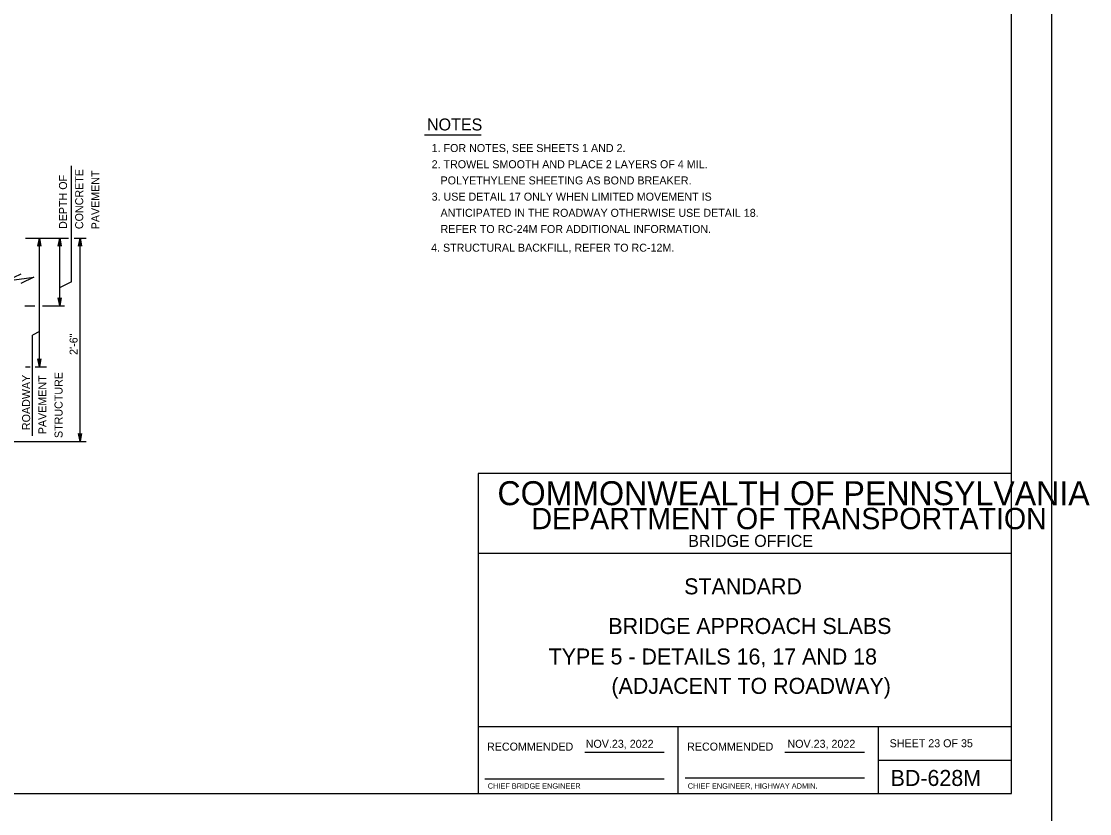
# Model space of a CAD drawing. Extents: x 636530 to 644067, y 294168 to 299122.
# Drawn here: x 641984.6 to 642385, y 295958 to 296255 of the extents above; entities that cross this region are included whole.
import ezdxf

# ---------------------------------------------------------------- set-up
doc = ezdxf.new("R2010")
doc.units = 0
for name, color, linetype in [('1', 7, 'Continuous'), ('DATES', 7, 'Continuous'), ('PLT-BNDY', 7, 'Continuous'), ('SIGNATORY TITLES', 7, 'Continuous')]:
    doc.layers.add(name, color=color, linetype=linetype)

msp = doc.modelspace()

# ---------------------------------------------------------------- linework, layer by layer
at = {"layer": '1'}
for p, q in [((642355.78, 295965.48), (642355.78, 296529.48)), ((642135.71, 296212.46), (642156.95, 296212.46)), ((642003.35, 296157.32), (642003.35, 296200.84)), ((641986.11, 296173.73), (642002.28, 296173.73)), ((641991.32, 296125.47), (641991.32, 296173.73)), ((641998.94, 296148.33), (641998.94, 296173.73)), ((642004.35, 296173.73), (642008.85, 296173.73)), ((642006.56, 296097.53), (642006.56, 296173.73)), ((642003.35, 296157.32), (641999.12, 296155.16)), ((641985.87, 296148.33), (641989.57, 296148.33)), ((641992.52, 296148.33), (642000.74, 296148.33)), ((641991.32, 296138.71), (641988.74, 296137.39)), ((641988.74, 296099.56), (641988.74, 296137.39)), ((641986.11, 296125.47), (641987.8, 296125.47)), ((641989.74, 296125.47), (641994, 296125.47)), ((641913.41, 296097.53), (642008.85, 296097.53)), ((642355.78, 296085.48), (642155.78, 296085.48)), ((642155.78, 296085.48), (642155.78, 295965.48)), ((642355.78, 295965.48), (642355.78, 296085.48)), ((642355.78, 296055.48), (642155.78, 296055.48)), ((642355.78, 295990.48), (642155.78, 295990.48)), ((642230.79, 295965.47), (642230.79, 295990.48)), ((642305.78, 295990.48), (642305.78, 295965.48)), ((642195.75, 295980.98), (642225.51, 295980.98)), ((642270.75, 295980.98), (642300.65, 295980.98)), ((642305.78, 295977.98), (642355.78, 295977.98)), ((642158.28, 295970.98), (642225.51, 295970.98)), ((642233.41, 295971.35), (642300.65, 295971.35)), ((641569.78, 295965.48), (642355.78, 295965.48)), ((642155.78, 295965.48), (642355.78, 295965.48))]:
    msp.add_line(p, q, dxfattribs=at)
for points in [[(641991.32, 296173.73), (641991.87, 296170.75), (641991.72, 296170.98), (641991.52, 296171.1), (641991.32, 296171.13), (641991.12, 296171.1), (641990.92, 296170.98), (641990.76, 296170.75), (641991.32, 296173.73), (641990.92, 296170.98), (641991.12, 296171.1), (641991.32, 296173.73), (641991.32, 296171.13), (641991.52, 296171.1), (641991.32, 296173.73), (641991.72, 296170.98)], [(641998.94, 296173.73), (641999.49, 296170.75), (641999.42, 296170.86), (641999.34, 296170.98), (641999.24, 296171.04), (641999.14, 296171.1), (641999.04, 296171.11), (641998.94, 296171.13), (641998.84, 296171.11), (641998.74, 296171.1), (641998.64, 296171.04), (641998.54, 296170.98), (641998.46, 296170.86), (641998.38, 296170.75), (641998.94, 296173.73), (641998.46, 296170.86), (641998.54, 296170.98), (641998.94, 296173.73), (641998.64, 296171.04), (641998.74, 296171.1), (641998.94, 296173.73), (641998.84, 296171.11), (641998.94, 296171.13), (641998.94, 296173.73), (641999.04, 296171.11), (641999.14, 296171.1), (641998.94, 296173.73), (641999.24, 296171.04), (641999.34, 296170.98), (641998.94, 296173.73), (641999.42, 296170.86)], [(642006.56, 296173.73), (642007.11, 296170.75), (642007.04, 296170.86), (642006.96, 296170.98), (642006.86, 296171.04), (642006.76, 296171.1), (642006.66, 296171.11), (642006.56, 296171.13), (642006.46, 296171.11), (642006.36, 296171.1), (642006.26, 296171.04), (642006.16, 296170.98), (642006.08, 296170.86), (642006, 296170.75), (642006.56, 296173.73), (642006.08, 296170.86), (642006.16, 296170.98), (642006.56, 296173.73), (642006.26, 296171.04), (642006.36, 296171.1), (642006.56, 296173.73), (642006.46, 296171.11), (642006.56, 296171.13), (642006.56, 296173.73), (642006.66, 296171.11), (642006.76, 296171.1), (642006.56, 296173.73), (642006.86, 296171.04), (642006.96, 296170.98), (642006.56, 296173.73), (642007.04, 296170.86)], [(641984.3, 296160.25), (641979.12, 296157.72), (641989.27, 296159.1), (641984.3, 296156.73)], [(641998.94, 296148.33), (641998.38, 296151.31), (641998.54, 296151.08), (641998.74, 296150.97), (641998.94, 296150.93), (641999.14, 296150.97), (641999.34, 296151.08), (641999.49, 296151.31), (641998.94, 296148.33), (641999.34, 296151.08), (641999.14, 296150.97), (641998.94, 296148.33), (641998.94, 296150.93), (641998.74, 296150.97), (641998.94, 296148.33), (641998.54, 296151.08)], [(641991.32, 296125.47), (641990.76, 296128.45), (641990.92, 296128.22), (641991.12, 296128.11), (641991.32, 296128.07), (641991.52, 296128.11), (641991.72, 296128.22), (641991.87, 296128.45), (641991.32, 296125.47), (641991.72, 296128.22), (641991.52, 296128.11), (641991.32, 296125.47), (641991.32, 296128.07), (641991.12, 296128.11), (641991.32, 296125.47), (641990.92, 296128.22)], [(642006.56, 296097.53), (642006, 296100.51), (642006.08, 296100.4), (642006.16, 296100.28), (642006.26, 296100.22), (642006.36, 296100.16), (642006.46, 296100.15), (642006.56, 296100.13), (642006.66, 296100.15), (642006.76, 296100.16), (642006.86, 296100.22), (642006.96, 296100.28), (642007.04, 296100.4), (642007.11, 296100.51), (642006.56, 296097.53), (642007.04, 296100.4), (642006.96, 296100.28), (642006.56, 296097.53), (642006.86, 296100.22), (642006.76, 296100.16), (642006.56, 296097.53), (642006.66, 296100.15), (642006.56, 296100.13), (642006.56, 296097.53), (642006.46, 296100.15), (642006.36, 296100.16), (642006.56, 296097.53), (642006.26, 296100.22), (642006.16, 296100.28), (642006.56, 296097.53), (642006.08, 296100.4)]]:
    msp.add_lwpolyline(points, dxfattribs=at)
at = {"layer": 'PLT-BNDY'}
msp.add_lwpolyline([(641529.78, 296544.48), (642370.78, 296544.48), (642370.78, 295950.48), (641529.78, 295950.48)], close=True, dxfattribs=at)

# ---------------------------------------------------------------- texts
at = {"layer": '1'}
for s, height, p in [('NOTES', 4.5, (642136.61, 296214.07)), ('1. FOR NOTES, SEE SHEETS 1 AND 2.', 3, (642138.35, 296205.99)), ('2. TROWEL SMOOTH AND PLACE 2 LAYERS OF 4 MIL.', 3, (642138.35, 296199.92)), ('   POLYETHYLENE SHEETING AS BOND BREAKER.', 3, (642138.35, 296193.85)), ('3. USE DETAIL 17 ONLY WHEN LIMITED MOVEMENT IS', 3, (642138.35, 296187.77)), ('   ANTICIPATED IN THE ROADWAY OTHERWISE USE DETAIL 18.', 3, (642138.35, 296181.7)), ('   REFER TO RC-24M FOR ADDITIONAL INFORMATION.', 3, (642138.35, 296175.63)), ('4. STRUCTURAL BACKFILL, REFER TO RC-12M.', 3, (642138.16, 296168.63)), ('COMMONWEALTH OF PENNSYLVANIA', 9, (642163.03, 296073.6)), ('DEPARTMENT OF TRANSPORTATION', 8.0002, (642175.78, 296064.6)), ('BRIDGE OFFICE', 4.5, (642234.53, 296057.98)), ('STANDARD', 6, (642233.03, 296040.18)), ('BRIDGE APPROACH SLABS', 6.0001, (642204.61, 296025.31)), ('TYPE 5 - DETAILS 16, 17 AND 18', 6.0001, (642182.23, 296013.88)), ('(ADJACENT TO ROADWAY)', 6.0001, (642205.75, 296002.88)), ('RECOMMENDED', 3.0002, (642159.12, 295981.6)), ('RECOMMENDED', 3.0002, (642234.12, 295981.6)), ('SHEET 23 OF 35', 3, (642310.04, 295982.86)), ('BD-628M', 6, (642310.41, 295968.35))]:
    msp.add_text(s, height=height, dxfattribs=at).set_placement(p)
for s, p in [('DEPTH OF', (642001.66, 296177.15)), ('CONCRETE', (642007.73, 296177.09)), ('PAVEMENT', (642013.8, 296177.02)), ('2\'-6"', (642005.63, 296129.95)), ('ROADWAY', (641987.84, 296101.75)), ('PAVEMENT', (641993.92, 296100.2)), ('STRUCTURE', (641999.99, 296098.77))]:
    msp.add_text(s, height=3, rotation=90, dxfattribs=at).set_placement(p)
at = {"layer": 'DATES'}
for p in [(642196.12, 295982.66), (642271.74, 295982.66)]:
    msp.add_text('NOV.23, 2022', height=3, dxfattribs=at).set_placement(p)
at = {"layer": 'SIGNATORY TITLES'}
for s, p in [('CHIEF BRIDGE ENGINEER', (642159.37, 295967.35)), ('CHIEF ENGINEER, HIGHWAY ADMIN.', (642234.37, 295967.35))]:
    msp.add_text(s, height=2, dxfattribs=at).set_placement(p)

doc.saveas('drawing.dxf')
